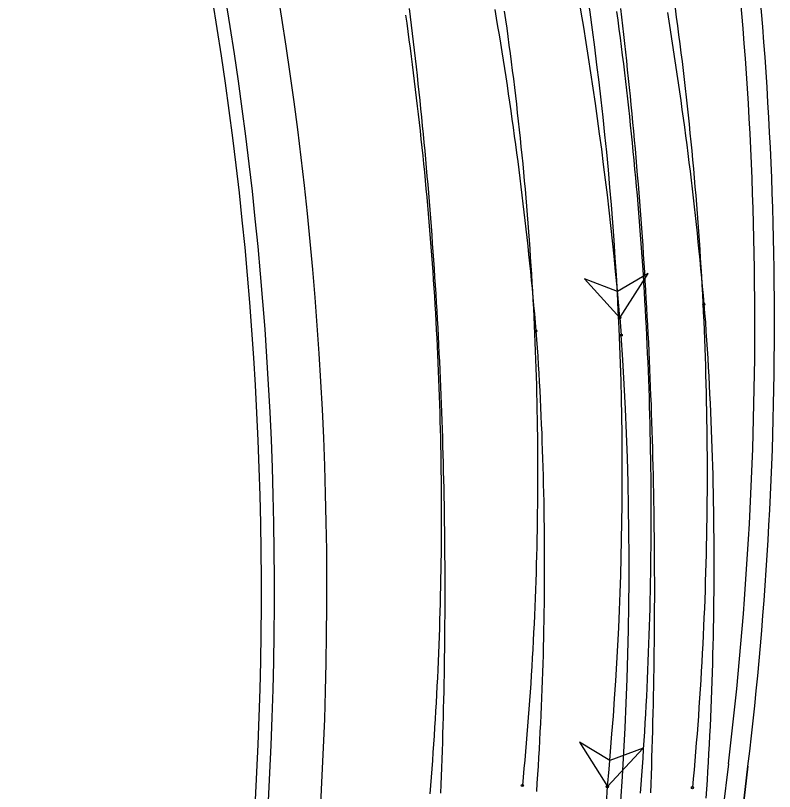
# Model space of a CAD drawing. Extents: x -14 to 1565148, y -25 to 642856.
# Drawn here: x 1564779.7 to 1564808.67, y 636342.18 to 636371.77 of the extents above; entities that cross this region are included whole.
import ezdxf

# ---------------------------------------------------------------- set-up
doc = ezdxf.new("R2010")
doc.units = 0
for name, color, linetype in [('CM_Corridor_Conceptual', 7, 'Continuous'), ('GE_X_Alignment', 7, 'Continuous'), ('PV_P_EOP', 7, 'Continuous'), ('PV_X_EOP', 7, 'Continuous'), ('TR_Turning_Path22', 7, 'Continuous')]:
    doc.layers.add(name, color=color, linetype=linetype)

msp = doc.modelspace()

# ---------------------------------------------------------------- linework, layer by layer
at = {"layer": 'CM_Corridor_Conceptual'}
for points in [[(1564794.726, 636372.042), (1564794.765, 636371.723), (1564794.805, 636371.404), (1564794.843, 636371.085), (1564794.881, 636370.766), (1564794.918, 636370.447), (1564794.955, 636370.127), (1564794.991, 636369.808), (1564795.026, 636369.489), (1564795.061, 636369.169), (1564795.096, 636368.849), (1564795.129, 636368.53), (1564795.162, 636368.21), (1564795.195, 636367.89), (1564795.227, 636367.57), (1564795.258, 636367.25), (1564795.289, 636366.929), (1564795.319, 636366.609), (1564795.348, 636366.289), (1564795.377, 636365.968), (1564795.405, 636365.647), (1564795.433, 636365.327), (1564795.46, 636365.006), (1564795.487, 636364.685), (1564795.513, 636364.364), (1564795.538, 636364.043), (1564795.563, 636363.722), (1564795.587, 636363.401), (1564795.61, 636363.08), (1564795.634, 636362.759), (1564795.656, 636362.437), (1564795.678, 636362.116), (1564795.699, 636361.795), (1564795.72, 636361.473), (1564795.74, 636361.152), (1564795.759, 636360.83), (1564795.778, 636360.508), (1564795.797, 636360.187), (1564795.814, 636359.865), (1564795.832, 636359.543), (1564795.848, 636359.221), (1564795.864, 636358.899), (1564795.88, 636358.577), (1564795.895, 636358.255), (1564795.909, 636357.933), (1564795.923, 636357.611), (1564795.936, 636357.289), (1564795.949, 636356.966), (1564795.961, 636356.644), (1564795.972, 636356.322), (1564795.983, 636355.999), (1564795.993, 636355.677), (1564796.003, 636355.355), (1564796.012, 636355.032), (1564796.021, 636354.71), (1564796.029, 636354.387), (1564796.037, 636354.065), (1564796.044, 636353.742), (1564796.05, 636353.419), (1564796.056, 636353.097), (1564796.061, 636352.774), (1564796.066, 636352.451), (1564796.07, 636352.129), (1564796.074, 636351.806), (1564796.077, 636351.483), (1564796.079, 636351.16), (1564796.081, 636350.838), (1564796.082, 636350.515), (1564796.083, 636350.192), (1564796.084, 636349.869), (1564796.083, 636349.546), (1564796.082, 636349.223), (1564796.081, 636348.901), (1564796.079, 636348.578), (1564796.076, 636348.255), (1564796.073, 636347.932), (1564796.07, 636347.609), (1564796.066, 636347.286), (1564796.061, 636346.963), (1564796.056, 636346.64), (1564796.05, 636346.317), (1564796.043, 636345.994), (1564796.036, 636345.671), (1564796.029, 636345.348), (1564796.021, 636345.025), (1564796.012, 636344.702), (1564796.003, 636344.379), (1564795.994, 636344.056), (1564795.983, 636343.733), (1564795.973, 636343.411), (1564795.961, 636343.088), (1564795.949, 636342.765), (1564795.937, 636342.442), (1564795.924, 636342.119)], [(1564802.785, 636372.044), (1564802.825, 636371.71), (1564802.864, 636371.375), (1564802.903, 636371.041), (1564802.94, 636370.706), (1564802.978, 636370.372), (1564803.014, 636370.037), (1564803.05, 636369.702), (1564803.085, 636369.367), (1564803.12, 636369.032), (1564803.154, 636368.697), (1564803.187, 636368.362), (1564803.22, 636368.027), (1564803.252, 636367.692), (1564803.284, 636367.357), (1564803.314, 636367.022), (1564803.345, 636366.686), (1564803.374, 636366.351), (1564803.403, 636366.016), (1564803.432, 636365.68), (1564803.459, 636365.345), (1564803.487, 636365.009), (1564803.513, 636364.673), (1564803.539, 636364.338), (1564803.564, 636364.002), (1564803.589, 636363.666), (1564803.613, 636363.33), (1564803.637, 636362.995), (1564803.659, 636362.659), (1564803.682, 636362.323), (1564803.703, 636361.987), (1564803.724, 636361.651), (1564803.745, 636361.315), (1564803.764, 636360.979), (1564803.784, 636360.643), (1564803.802, 636360.306), (1564803.82, 636359.97), (1564803.838, 636359.634), (1564803.854, 636359.298), (1564803.871, 636358.962), (1564803.886, 636358.625), (1564803.901, 636358.289), (1564803.916, 636357.953), (1564803.929, 636357.616), (1564803.942, 636357.28), (1564803.955, 636356.943), (1564803.967, 636356.607), (1564803.979, 636356.271), (1564803.989, 636355.934), (1564804, 636355.598), (1564804.009, 636355.261), (1564804.018, 636354.925), (1564804.027, 636354.588), (1564804.035, 636354.251), (1564804.042, 636353.915), (1564804.049, 636353.578), (1564804.055, 636353.242), (1564804.06, 636352.905), (1564804.065, 636352.569), (1564804.069, 636352.232), (1564804.073, 636351.895), (1564804.076, 636351.559), (1564804.079, 636351.222), (1564804.081, 636350.885), (1564804.082, 636350.549), (1564804.083, 636350.212), (1564804.084, 636349.876), (1564804.083, 636349.539), (1564804.082, 636349.202), (1564804.081, 636348.866), (1564804.079, 636348.529), (1564804.076, 636348.192), (1564804.073, 636347.856), (1564804.069, 636347.519), (1564804.065, 636347.183), (1564804.06, 636346.846), (1564804.055, 636346.509), (1564804.048, 636346.173), (1564804.042, 636345.836), (1564804.035, 636345.5), (1564804.027, 636345.163), (1564804.018, 636344.827), (1564804.01, 636344.49), (1564804, 636344.154), (1564803.99, 636343.817), (1564803.979, 636343.481), (1564803.968, 636343.144), (1564803.956, 636342.808), (1564803.944, 636342.472), (1564803.931, 636342.135)], [(1564804.873, 636372.05), (1564804.919, 636371.71), (1564804.965, 636371.371), (1564805.01, 636371.031), (1564805.054, 636370.692), (1564805.097, 636370.352), (1564805.139, 636370.012), (1564805.18, 636369.672), (1564805.22, 636369.332), (1564805.259, 636368.992), (1564805.298, 636368.652), (1564805.335, 636368.311), (1564805.372, 636367.971), (1564805.408, 636367.63), (1564805.442, 636367.29), (1564805.476, 636366.949), (1564805.509, 636366.608), (1564805.542, 636366.267), (1564805.573, 636365.926), (1564805.603, 636365.585), (1564805.632, 636365.244), (1564805.661, 636364.902), (1564805.689, 636364.561), (1564805.715, 636364.22), (1564805.741, 636363.878), (1564805.766, 636363.537), (1564805.79, 636363.195), (1564805.813, 636362.853), (1564805.835, 636362.512), (1564805.856, 636362.17), (1564805.877, 636361.828), (1564805.896, 636361.486), (1564805.915, 636361.144), (1564805.932, 636360.802), (1564805.949, 636360.46), (1564805.965, 636360.118), (1564805.98, 636359.776), (1564805.994, 636359.434), (1564806.007, 636359.091), (1564806.019, 636358.749), (1564806.03, 636358.407), (1564806.041, 636358.065), (1564806.05, 636357.722), (1564806.059, 636357.38), (1564806.066, 636357.038), (1564806.073, 636356.695), (1564806.079, 636356.353), (1564806.084, 636356.01), (1564806.088, 636355.668), (1564806.091, 636355.325), (1564806.093, 636354.983), (1564806.094, 636354.641), (1564806.095, 636354.298), (1564806.094, 636353.956), (1564806.093, 636353.613), (1564806.09, 636353.271), (1564806.087, 636352.928), (1564806.083, 636352.586), (1564806.078, 636352.243), (1564806.072, 636351.901), (1564806.065, 636351.559), (1564806.057, 636351.216), (1564806.048, 636350.874), (1564806.039, 636350.532), (1564806.028, 636350.189), (1564806.017, 636349.847), (1564806.005, 636349.505), (1564805.991, 636349.162), (1564805.977, 636348.82), (1564805.962, 636348.478), (1564805.946, 636348.136), (1564805.929, 636347.794), (1564805.911, 636347.452), (1564805.893, 636347.11), (1564805.873, 636346.768), (1564805.853, 636346.426), (1564805.831, 636346.085), (1564805.809, 636345.743), (1564805.786, 636345.401), (1564805.762, 636345.059), (1564805.737, 636344.718), (1564805.711, 636344.376), (1564805.684, 636344.035), (1564805.656, 636343.694), (1564805.627, 636343.352), (1564805.598, 636343.011), (1564805.567, 636342.67), (1564805.536, 636342.329)], [(1564798.356, 636371.932), (1564798.402, 636371.61), (1564798.447, 636371.288), (1564798.492, 636370.966), (1564798.536, 636370.644), (1564798.578, 636370.321), (1564798.62, 636369.999), (1564798.662, 636369.676), (1564798.702, 636369.353), (1564798.741, 636369.03), (1564798.78, 636368.707), (1564798.818, 636368.384), (1564798.854, 636368.061), (1564798.89, 636367.737), (1564798.926, 636367.414), (1564798.96, 636367.09), (1564798.993, 636366.767), (1564799.026, 636366.443), (1564799.058, 636366.119), (1564799.088, 636365.795), (1564799.118, 636365.471), (1564799.148, 636365.147), (1564799.176, 636364.823), (1564799.203, 636364.499), (1564799.23, 636364.175), (1564799.255, 636363.851), (1564799.28, 636363.526), (1564799.304, 636363.202), (1564799.327, 636362.877), (1564799.35, 636362.553), (1564799.371, 636362.228), (1564799.392, 636361.903), (1564799.411, 636361.579), (1564799.43, 636361.254), (1564799.448, 636360.929), (1564799.465, 636360.604), (1564799.481, 636360.279), (1564799.497, 636359.954), (1564799.511, 636359.629), (1564799.525, 636359.304), (1564799.538, 636358.979), (1564799.549, 636358.654), (1564799.56, 636358.329), (1564799.571, 636358.004), (1564799.58, 636357.679), (1564799.588, 636357.353), (1564799.596, 636357.028), (1564799.603, 636356.703), (1564799.609, 636356.378), (1564799.614, 636356.052), (1564799.618, 636355.727), (1564799.621, 636355.402), (1564799.623, 636355.076), (1564799.625, 636354.751), (1564799.626, 636354.426), (1564799.626, 636354.1), (1564799.625, 636353.775), (1564799.623, 636353.45), (1564799.62, 636353.124), (1564799.616, 636352.799), (1564799.612, 636352.474), (1564799.606, 636352.149), (1564799.6, 636351.823), (1564799.593, 636351.498), (1564799.585, 636351.173), (1564799.576, 636350.848), (1564799.567, 636350.522), (1564799.556, 636350.197), (1564799.545, 636349.872), (1564799.533, 636349.547), (1564799.519, 636349.222), (1564799.505, 636348.897), (1564799.491, 636348.572), (1564799.475, 636348.247), (1564799.458, 636347.922), (1564799.441, 636347.597), (1564799.423, 636347.273), (1564799.404, 636346.948), (1564799.384, 636346.623), (1564799.363, 636346.298), (1564799.341, 636345.974), (1564799.318, 636345.649), (1564799.295, 636345.325), (1564799.271, 636345), (1564799.245, 636344.676), (1564799.219, 636344.352), (1564799.193, 636344.028), (1564799.165, 636343.703), (1564799.136, 636343.379), (1564799.107, 636343.055), (1564799.076, 636342.732), (1564799.045, 636342.408)], [(1564802.29, 636342.366), (1564803.651, 636343.832), (1564802.384, 636343.362), (1564801.227, 636344.06), (1564802.29, 636342.366)]]:
    msp.add_lwpolyline(points, dxfattribs=at)
msp.add_lwpolyline([(1564802.29, 636342.366), (1564803.651, 636343.832), (1564802.384, 636343.362), (1564801.227, 636344.06)], close=True, dxfattribs=at)
for centre in [(1564799.045, 636342.408), (1564802.29, 636342.366), (1564802.29, 636342.366), (1564805.536, 636342.329)]:
    msp.add_circle(centre, 0.0417, dxfattribs=at)
for centre, radius, start, end in [((1564676.972, 636354.328), 125.888, 354.5479, 14.15129), ((1564589.989, 636352.387), 212.538, 345.9667, 357.29759)]:
    msp.add_arc(centre, radius, start, end, dxfattribs=at)
at = {"layer": 'GE_X_Alignment'}
msp.add_line((1564803.411, 636307.817), (1564807.656, 636343.152), dxfattribs=at)
msp.add_arc((1564666.918, 636360.059), 141.75, 353.14964, 8.05801, dxfattribs=at)
at = {"layer": 'PV_P_EOP'}
for p, q in [((1564806.911, 636343.241), (1564802.666, 636307.907)), ((1564807.656, 636343.152), (1564803.411, 636307.817))]:
    msp.add_line(p, q, dxfattribs=at)
for centre, radius, end in [((1564651.587, 636349.825), 138, 21.28998), ((1564651.587, 636349.825), 137.5, 21.28998), ((1564666.918, 636360.059), 141, 8.05801), ((1564666.918, 636360.059), 141.75, 8.05801)]:
    msp.add_arc(centre, radius, 353.14964, end, dxfattribs=at)
at = {"layer": 'PV_X_EOP'}
msp.add_arc((1564651.587, 636349.825), 140, 353.14964, 21.28998, dxfattribs=at)
at = {"layer": 'TR_Turning_Path22'}
for points in [[(1564794.587, 636371.788), (1564794.631, 636371.473), (1564794.674, 636371.158), (1564794.717, 636370.843), (1564794.759, 636370.528), (1564794.801, 636370.212), (1564794.842, 636369.897), (1564794.882, 636369.582), (1564794.921, 636369.267), (1564794.959, 636368.951), (1564794.997, 636368.636), (1564795.034, 636368.32), (1564795.071, 636368.005), (1564795.107, 636367.689), (1564795.142, 636367.373), (1564795.176, 636367.058), (1564795.209, 636366.742), (1564795.242, 636366.426), (1564795.274, 636366.11), (1564795.306, 636365.795), (1564795.336, 636365.479), (1564795.366, 636365.163), (1564795.395, 636364.847), (1564795.424, 636364.531), (1564795.451, 636364.215), (1564795.478, 636363.899), (1564795.505, 636363.583), (1564795.53, 636363.267), (1564795.555, 636362.95), (1564795.579, 636362.634), (1564795.602, 636362.318), (1564795.625, 636362.002), (1564795.646, 636361.686), (1564795.667, 636361.369), (1564795.688, 636361.053), (1564795.707, 636360.737), (1564795.726, 636360.421), (1564795.744, 636360.104), (1564795.761, 636359.788), (1564795.778, 636359.472), (1564795.794, 636359.155), (1564795.809, 636358.839), (1564795.823, 636358.523), (1564795.837, 636358.206), (1564795.849, 636357.89), (1564795.861, 636357.573), (1564795.873, 636357.257), (1564795.883, 636356.941), (1564795.893, 636356.624), (1564795.902, 636356.308), (1564795.91, 636355.991), (1564795.918, 636355.675), (1564795.925, 636355.359), (1564795.931, 636355.042), (1564795.936, 636354.726), (1564795.94, 636354.41), (1564795.944, 636354.093), (1564795.947, 636353.777), (1564795.949, 636353.461), (1564795.95, 636353.144), (1564795.951, 636352.828), (1564795.951, 636352.512), (1564795.95, 636352.196), (1564795.948, 636351.879), (1564795.946, 636351.563), (1564795.943, 636351.247), (1564795.939, 636350.931), (1564795.934, 636350.615), (1564795.928, 636350.299), (1564795.922, 636349.983), (1564795.915, 636349.667), (1564795.907, 636349.351), (1564795.899, 636349.035), (1564795.889, 636348.719), (1564795.879, 636348.403), (1564795.868, 636348.088), (1564795.856, 636347.772), (1564795.844, 636347.456), (1564795.831, 636347.141), (1564795.817, 636346.825), (1564795.802, 636346.509), (1564795.786, 636346.194), (1564795.77, 636345.879), (1564795.753, 636345.563), (1564795.735, 636345.248), (1564795.716, 636344.933), (1564795.697, 636344.617), (1564795.676, 636344.302), (1564795.655, 636343.987), (1564795.634, 636343.672), (1564795.611, 636343.357), (1564795.588, 636343.042), (1564795.564, 636342.728), (1564795.539, 636342.413), (1564795.513, 636342.098)], [(1564797.994, 636371.995), (1564798.048, 636371.674), (1564798.103, 636371.354), (1564798.156, 636371.033), (1564798.209, 636370.712), (1564798.261, 636370.391), (1564798.312, 636370.07), (1564798.362, 636369.749), (1564798.412, 636369.427), (1564798.461, 636369.106), (1564798.509, 636368.784), (1564798.557, 636368.463), (1564798.604, 636368.141), (1564798.65, 636367.819), (1564798.695, 636367.497), (1564798.739, 636367.175), (1564798.783, 636366.852), (1564798.826, 636366.53), (1564798.869, 636366.208), (1564798.91, 636365.885), (1564798.951, 636365.563), (1564798.991, 636365.24), (1564799.031, 636364.917), (1564799.069, 636364.594), (1564799.107, 636364.271), (1564799.144, 636363.948), (1564799.181, 636363.625), (1564799.216, 636363.302), (1564799.251, 636362.979), (1564799.285, 636362.655), (1564799.319, 636362.332), (1564799.351, 636362.008), (1564799.383, 636361.685), (1564799.415, 636361.361), (1564799.445, 636361.037), (1564799.475, 636360.713), (1564799.504, 636360.389), (1564799.532, 636360.066), (1564799.559, 636359.741)], [(1564802.644, 636371.921), (1564802.689, 636371.588), (1564802.733, 636371.255), (1564802.776, 636370.922), (1564802.818, 636370.589), (1564802.859, 636370.256), (1564802.9, 636369.923), (1564802.94, 636369.589), (1564802.98, 636369.256), (1564803.018, 636368.922), (1564803.056, 636368.589), (1564803.093, 636368.255), (1564803.129, 636367.921), (1564803.165, 636367.587), (1564803.199, 636367.253), (1564803.233, 636366.919), (1564803.266, 636366.585), (1564803.299, 636366.251), (1564803.33, 636365.917), (1564803.361, 636365.582), (1564803.391, 636365.248), (1564803.421, 636364.914), (1564803.449, 636364.579), (1564803.477, 636364.244), (1564803.504, 636363.91), (1564803.53, 636363.575), (1564803.556, 636363.24), (1564803.58, 636362.906), (1564803.604, 636362.571), (1564803.627, 636362.236), (1564803.65, 636361.901), (1564803.671, 636361.566), (1564803.692, 636361.231), (1564803.712, 636360.896), (1564803.731, 636360.56), (1564803.749, 636360.225), (1564803.767, 636359.89), (1564803.784, 636359.555), (1564803.8, 636359.219), (1564803.815, 636358.884), (1564803.829, 636358.549), (1564803.843, 636358.213), (1564803.856, 636357.878), (1564803.868, 636357.542), (1564803.879, 636357.207), (1564803.889, 636356.871), (1564803.899, 636356.536), (1564803.908, 636356.2), (1564803.916, 636355.865), (1564803.923, 636355.529), (1564803.929, 636355.194), (1564803.935, 636354.858), (1564803.939, 636354.522), (1564803.943, 636354.187), (1564803.946, 636353.851), (1564803.949, 636353.516), (1564803.95, 636353.18), (1564803.951, 636352.844), (1564803.951, 636352.509), (1564803.95, 636352.173), (1564803.948, 636351.837), (1564803.946, 636351.502), (1564803.942, 636351.166), (1564803.938, 636350.831), (1564803.933, 636350.495), (1564803.927, 636350.16), (1564803.921, 636349.824), (1564803.913, 636349.488), (1564803.905, 636349.153), (1564803.896, 636348.817), (1564803.886, 636348.482), (1564803.875, 636348.147), (1564803.863, 636347.811), (1564803.851, 636347.476), (1564803.838, 636347.141), (1564803.824, 636346.805), (1564803.809, 636346.47), (1564803.793, 636346.135), (1564803.777, 636345.8), (1564803.759, 636345.464), (1564803.741, 636345.129), (1564803.722, 636344.794), (1564803.702, 636344.459), (1564803.682, 636344.124), (1564803.66, 636343.79), (1564803.638, 636343.455), (1564803.615, 636343.12), (1564803.591, 636342.785), (1564803.566, 636342.451), (1564803.54, 636342.116)], [(1564804.579, 636371.891), (1564804.633, 636371.555), (1564804.687, 636371.219), (1564804.74, 636370.883), (1564804.792, 636370.547), (1564804.844, 636370.211), (1564804.895, 636369.875), (1564804.945, 636369.539), (1564804.994, 636369.202), (1564805.042, 636368.866), (1564805.09, 636368.529), (1564805.137, 636368.192), (1564805.183, 636367.855), (1564805.228, 636367.518), (1564805.273, 636367.181), (1564805.317, 636366.844), (1564805.36, 636366.506), (1564805.402, 636366.169), (1564805.444, 636365.832), (1564805.484, 636365.494), (1564805.524, 636365.156), (1564805.563, 636364.818), (1564805.602, 636364.481), (1564805.639, 636364.143), (1564805.676, 636363.804), (1564805.712, 636363.466), (1564805.747, 636363.128), (1564805.782, 636362.79), (1564805.816, 636362.451), (1564805.849, 636362.113), (1564805.881, 636361.774), (1564805.912, 636361.436), (1564805.943, 636361.097), (1564805.973, 636360.758)], [(1564802.766, 636360.248), (1564803.842, 636361.934), (1564802.68, 636361.245), (1564801.416, 636361.724), (1564802.766, 636360.248)], [(1564805.972, 636360.759), (1564806.002, 636360.417), (1564806.029, 636360.074), (1564806.053, 636359.726), (1564806.075, 636359.385), (1564806.097, 636359.043), (1564806.118, 636358.701), (1564806.138, 636358.359), (1564806.157, 636358.017), (1564806.176, 636357.674), (1564806.193, 636357.332), (1564806.209, 636356.99), (1564806.225, 636356.648), (1564806.24, 636356.306), (1564806.254, 636355.963), (1564806.266, 636355.621), (1564806.278, 636355.279), (1564806.29, 636354.936), (1564806.3, 636354.594), (1564806.309, 636354.251), (1564806.318, 636353.909), (1564806.325, 636353.566), (1564806.332, 636353.224), (1564806.338, 636352.881), (1564806.342, 636352.538), (1564806.346, 636352.196), (1564806.349, 636351.853), (1564806.352, 636351.511), (1564806.353, 636351.168), (1564806.353, 636350.825), (1564806.353, 636350.483), (1564806.351, 636350.14), (1564806.349, 636349.798), (1564806.346, 636349.455), (1564806.342, 636349.112), (1564806.337, 636348.77), (1564806.331, 636348.427), (1564806.324, 636348.085), (1564806.317, 636347.742), (1564806.308, 636347.4), (1564806.299, 636347.057), (1564806.288, 636346.715), (1564806.277, 636346.372), (1564806.265, 636346.03), (1564806.252, 636345.687), (1564806.238, 636345.345), (1564806.223, 636345.003), (1564806.207, 636344.661), (1564806.191, 636344.318), (1564806.173, 636343.976), (1564806.155, 636343.634), (1564806.136, 636343.292), (1564806.115, 636342.95), (1564806.094, 636342.608), (1564806.072, 636342.266), (1564806.05, 636341.924)], [(1564802.766, 636360.248), (1564802.794, 636359.916), (1564802.819, 636359.584)], [(1564799.559, 636359.74), (1564799.586, 636359.419), (1564799.61, 636359.097), (1564799.631, 636358.778), (1564799.651, 636358.453), (1564799.67, 636358.128), (1564799.689, 636357.803), (1564799.707, 636357.477), (1564799.724, 636357.152), (1564799.74, 636356.827), (1564799.755, 636356.501), (1564799.769, 636356.176), (1564799.783, 636355.85), (1564799.795, 636355.524), (1564799.807, 636355.199), (1564799.818, 636354.873), (1564799.828, 636354.548), (1564799.837, 636354.222), (1564799.846, 636353.896), (1564799.853, 636353.571), (1564799.86, 636353.245), (1564799.866, 636352.919), (1564799.871, 636352.593), (1564799.875, 636352.268), (1564799.878, 636351.942), (1564799.881, 636351.616), (1564799.882, 636351.29), (1564799.883, 636350.964), (1564799.883, 636350.639), (1564799.882, 636350.313), (1564799.88, 636349.987), (1564799.878, 636349.661), (1564799.874, 636349.335), (1564799.87, 636349.01), (1564799.864, 636348.684), (1564799.858, 636348.358), (1564799.851, 636348.032), (1564799.844, 636347.707), (1564799.835, 636347.381), (1564799.826, 636347.055), (1564799.815, 636346.73), (1564799.804, 636346.404), (1564799.792, 636346.079), (1564799.779, 636345.753), (1564799.765, 636345.428), (1564799.751, 636345.102), (1564799.735, 636344.777), (1564799.719, 636344.451), (1564799.702, 636344.126), (1564799.684, 636343.801), (1564799.665, 636343.476), (1564799.646, 636343.15), (1564799.625, 636342.825), (1564799.604, 636342.5), (1564799.582, 636342.175)]]:
    msp.add_lwpolyline(points, dxfattribs=at)
msp.add_lwpolyline([(1564802.766, 636360.248), (1564803.842, 636361.934), (1564802.68, 636361.245), (1564801.416, 636361.724)], close=True, dxfattribs=at)
for centre in [(1564805.972, 636360.759), (1564805.973, 636360.758), (1564802.766, 636360.248), (1564802.766, 636360.248), (1564799.559, 636359.741), (1564799.559, 636359.74), (1564802.819, 636359.584), (1564802.819, 636359.584)]:
    msp.add_circle(centre, 0.0417, dxfattribs=at)
for centre, radius, start, end in [((1564658.596, 636347.957), 144.693, 4.87327, 19.75661), ((1564675.121, 636350.846), 127.997, 337.13602, 3.91447)]:
    msp.add_arc(centre, radius, start, end, dxfattribs=at)

doc.saveas('drawing.dxf')
